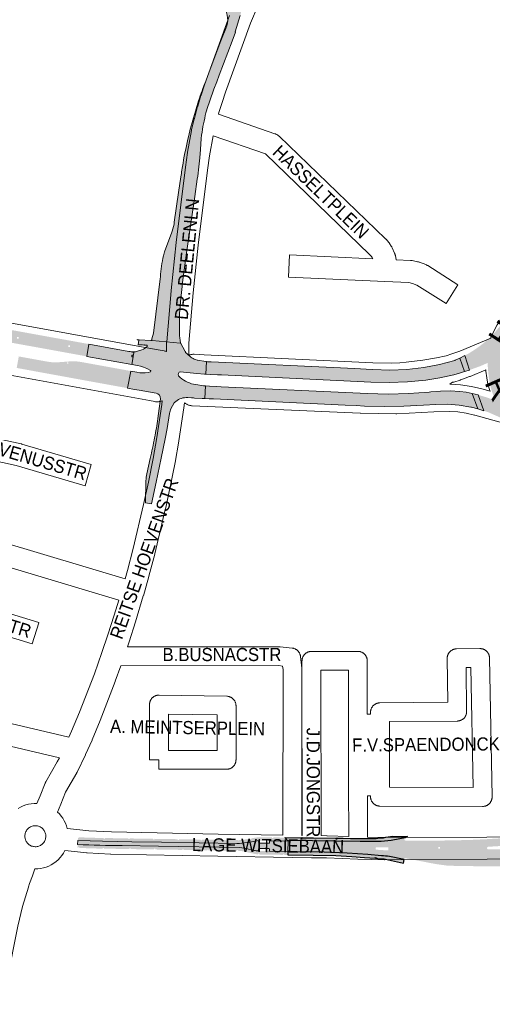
# Paper-space layout 'Layout1' of a CAD drawing. Header units: metres. Extents: x 123097 to 144122, y 392739 to 407589.
# Tile 268 of 510: x 132438 to 132714, y 398191 to 398767. Entities that reach past the tile are written whole.
import ezdxf
from ezdxf.enums import TextEntityAlignment as Align

# ---------------------------------------------------------------- set-up
doc = ezdxf.new("R2010")
doc.units = ezdxf.units.M
doc.header["$MEASUREMENT"] = 0
for name, color, linetype, lineweight in [('gs-anno-wegen algemeen tekst', 7, 'Continuous', 0), ('gs-knt-hoofdweg', 7, 'Continuous', 0), ('gs-knt-wegen algemeen', 7, 'Continuous', 0), ('ir-ARC-asfalt-hoofdwegen-te inspecteren', 5, 'Continuous', 0), ('ir-ARC-fietspaden naastliggend- te inspecteren', 1, 'Continuous', 0)]:
    doc.layers.add(name, color=color, linetype=linetype, lineweight=lineweight)
doc.styles.add('Style-Arial', font='arial.ttf')

psp = doc.layouts.get("Layout1")

# ---------------------------------------------------------------- hatches: boundary and pattern name
at = {"layer": 'ir-ARC-asfalt-hoofdwegen-te inspecteren', "linetype": 'Continuous', "lineweight": 13}
for points in [[(132519.983, 398616.986), (132519.819, 398615.758), (132515.956, 398583.87), (132515.089, 398580.539), (132514.972, 398580.091, -0.3610883), (132514.401, 398579.729), (132515.095, 398579.624), (132531.553, 398578.08), (132531.85, 398578.182), (132531.501, 398579.63), (132531.277, 398581.106), (132531.229, 398582.448, -0.0289879), (132531.534, 398599.664), (132531.75, 398602.177), (132532.457, 398609.403), (132533.125, 398615.092), (132533.329, 398616.592), (132535.325, 398630.866), (132540.163, 398663.947), (132541.578, 398674.063, 0.008978), (132542.466, 398681.247), (132542.997, 398686.487), (132543.41, 398691.457), (132543.932, 398697.883), (132544.139, 398699.859, -0.0270188), (132546.678, 398712.965), (132547.811, 398716.604), (132548.519, 398718.724), (132548.925, 398719.905), (132551.355, 398726.794), (132552.967, 398731.074), (132554.446, 398734.922), (132561.994, 398754.773), (132564.031, 398760.138), (132563.771, 398760.241), (132566.738, 398769.814), (132567.151, 398771.493, -0.1822593), (132571.174, 398777.577, -0.780421), (132572.458, 398776.707), (132573.498, 398779.543, 0.024402), (132576.027, 398788.404), (132577.573, 398796.173, -0.1179048), (132574.333, 398789.672, -0.0909918), (132570.557, 398786.45), (132567.52, 398784.746, -0.174129), (132563.726, 398784.181), (132551.375, 398786.418), (132551.362, 398786.349), (132550.145, 398779.137, -0.1999746), (132557.043, 398774.497, -0.2773628), (132558.205, 398762.269), (132556.202, 398756.98), (132555.424, 398754.916), (132548.548, 398736.883), (132546.496, 398731.499, 0.0098744), (132542.378, 398719.956), (132540.481, 398713.811), (132539.304, 398709.879), (132538.58, 398707.305), (132537.511, 398703.273), (132536.56, 398699.562, 0.0130104), (132533.233, 398683.428, 0.0066056), (132531.993, 398675.327), (132530.638, 398666.229), (132528.149, 398648.902), (132527.988, 398647.7, -0.0485857), (132526.485, 398642.352), (132522.657, 398632.149, 0.0350036), (132521.874, 398629.259, 0.0462436)], [(132501.623, 398573.216, 0.0118253), (132502.29, 398573.112), (132504.523, 398572.706), (132504.227, 398571.019), (132503.331, 398571.019), (132503.331, 398570.019), (132504.052, 398570.019), (132503.268, 398565.544), (132476.919, 398570.337), (132478.227, 398577.523)]]:
    psp.add_hatch(color=5, dxfattribs=at).paths.add_polyline_path(points)
h = psp.add_hatch(color=5, dxfattribs=at)
h.paths.add_polyline_path([(132749.08, 398504.881), (132748.255, 398506.58), (132745.727, 398511.189), (132742.752, 398515.522), (132739.359, 398519.537), (132736.403, 398522.46), (132733.225, 398525.14), (132731.05, 398526.831), (132725.079, 398531.033), (132718.718, 398534.619), (132712.033, 398537.554), (132709.26, 398538.53), (132705.95, 398547.811), (132711.5, 398546.141), (132715.763, 398544.553), (132714.974, 398546.706), (132713.305, 398552.085), (132712.183, 398557.604), (132711.618, 398563.207), (132711.453, 398566.5), (132707.16, 398564.631), (132700.85, 398562.321), (132698.154, 398570.84), (132700.49, 398572.115), (132702.88, 398573.621), (132704.953, 398574.989), (132706.969, 398576.441), (132708.924, 398577.973), (132710.815, 398579.584), (132712.637, 398581.273), (132714.384, 398583.039), (132716.062, 398584.871), (132717.677, 398586.758), (132719.528, 398589.063), (132721.312, 398591.421), (132722.993, 398593.854), (132724.533, 398596.379), (132725.517, 398598.174), (132726.438, 398600.001), (132727.206, 398601.656), (132728.34, 398604.388), (132729.337, 398607.173), (132730.572, 398610.916), (132740.1, 398614.111), (132737.58, 398604.441), (132740.628, 398605.656), (132743.947, 398606.819), (132747.353, 398607.694), (132751.717, 398608.379), (132756.13, 398608.594), (132758.92, 398608.58), (132756.75, 398612.721), (132754.58, 398617.341), (132753.9, 398618.981), (132763.109, 398622.093), (132764.27, 398620.121), (132765.185, 398618.739), (132767.11, 398616.043), (132769.16, 398613.439), (132771.328, 398610.934), (132773.651, 398608.506), (132776.258, 398606.047), (132780.223, 398602.55), (132781.584, 398601.429), (132782.987, 398600.362), (132785.477, 398598.596), (132788.013, 398596.897), (132790.609, 398595.29), (132793.274, 398593.802), (132796.001, 398592.428), (132798.781, 398591.166), (132801.609, 398590.017), (132804.517, 398588.97), (132807.78, 398579.291), (132803.46, 398580.581), (132797.695, 398582.474), (132798.991, 398579.06), (132800.525, 398574.098), (132801.424, 398568.983), (132801.672, 398563.795), (132801.612, 398562.102), (132807.36, 398565.541), (132811.34, 398567.758), (132814.41, 398558.002), (132813.19, 398557.181), (132810.42, 398555.136), (132807.72, 398553), (132805.071, 398550.8), (132803.779, 398549.661), (132802.542, 398548.463), (132800.438, 398546.23), (132798.437, 398543.904), (132795.544, 398540.327), (132792.7, 398536.71), (132790.857, 398534.259), (132789.059, 398531.775), (132787.312, 398529.255), (132786.355, 398527.786), (132782.632, 398521.73), (132779.446, 398515.375), (132770.06, 398512.101), (132772.288, 398520.407), (132769.773, 398519.966), (132766.167, 398519.438), (132762.537, 398519.113), (132756.497, 398519.02), (132753.972, 398519.096), (132756.35, 398514.111), (132758.8, 398508.221)])
h.paths.add_polyline_path([(132756.562, 398530.566), (132751.749, 398530.967), (132747.041, 398532.045), (132742.533, 398533.778), (132738.315, 398536.132), (132734.474, 398539.06), (132731.085, 398542.501), (132728.398, 398546.248), (132726.258, 398550.332), (132724.707, 398554.674), (132723.775, 398559.189), (132723.48, 398563.79), (132723.828, 398568.388), (132724.681, 398572.656), (132726.105, 398576.769), (132728.075, 398580.65), (132730.552, 398584.228), (132733.493, 398587.437), (132736.895, 398590.459), (132740.699, 398592.954), (132744.826, 398594.87), (132749.187, 398596.167), (132750.659, 398596.453), (132752.149, 398596.669), (132756.268, 398597.026), (132760.399, 398596.849), (132764.472, 398596.139), (132768.42, 398594.909), (132772.175, 398593.179), (132776.505, 398590.499), (132780.367, 398587.179), (132783.665, 398583.299), (132786.32, 398578.954), (132788.254, 398574.369), (132789.483, 398569.547), (132789.981, 398564.596), (132789.736, 398559.626), (132788.753, 398554.748), (132787.121, 398550.233), (132784.855, 398546), (132782.003, 398542.138), (132778.624, 398538.727), (132774.788, 398535.838), (132770.577, 398533.533), (132766.077, 398531.859), (132761.383, 398530.85)], flags=16)
h = psp.add_hatch(color=5, dxfattribs=at)
h.paths.add_polyline_path([(132322.558, 398598.317, 0.0495334), (132318.096, 398598.354), (132319.462, 398605.928), (132319.519, 398606.229), (132325.103, 398605.305), (132327.463, 398604.877), (132331.627, 398604.137), (132331.996, 398604.069), (132331.996, 398604.07), (132350.561, 398600.688), (132406.058, 398590.612), (132474.134, 398578.276), (132478.227, 398577.523), (132476.919, 398570.337), (132465.622, 398572.392), (132433.882, 398578.154), (132369.671, 398589.855), (132326.13, 398597.749), (132323.787, 398598.159)])
h.paths.add_polyline_path([(132466.066, 398575.881), (132466.066, 398576.881), (132467.066, 398576.881), (132467.066, 398575.881)], flags=16)
h.paths.add_polyline_path([(132436.076, 398580.614), (132436.076, 398581.614), (132437.076, 398581.614), (132437.076, 398580.614)], flags=16)
at = {"layer": 'ir-ARC-asfalt-hoofdwegen-te inspecteren', "linetype": 'Continuous', "lineweight": 13, "extrusion": (0, 0, -1)}
for points in [[(-132525.344, 398536.888, 0.0275896), (-132526.018, 398539.71), (-132528.062, 398543.112, 0.1335266), (-132528.202, 398543.344), (-132528.953, 398543.975, 0.187979), (-132536.004, 398546.201), (-132538.23, 398546.06), (-132539.444, 398546.001), (-132539.952, 398545.976), (-132544.38, 398545.758), (-132545.982, 398545.691), (-132545.982, 398545.698), (-132546.33, 398553.004), (-132546.334, 398553.066), (-132545.169, 398553.147), (-132540.721, 398553.821), (-132539.416, 398554.043, 0.144147), (-132530.686, 398558.869, 0.1911475), (-132530.469, 398559.597), (-132530.523, 398560.359, 0.4017302), (-132531.631, 398561.259), (-132541.334, 398560.301), (-132545.812, 398559.986), (-132546.661, 398559.944), (-132546.661, 398559.944), (-132547.055, 398567.272), (-132547.055, 398567.272), (-132546.515, 398567.306), (-132541.616, 398568.051), (-132541.533, 398568.064), (-132540.522, 398568.449, 0.0726371), (-132537.772, 398569.94, 0.0377674), (-132534.745, 398572.687, 0.199916), (-132534.683, 398573.099), (-132534.504, 398573.144), (-132531.85, 398578.182), (-132531.553, 398578.08), (-132515.095, 398579.624), (-132514.401, 398579.729), (-132507.667, 398580.078), (-132506.449, 398580.134), (-132506.428, 398580.017), (-132507.443, 398579.831), (-132506.926, 398577.039), (-132507.586, 398577.079), (-132509.439, 398577.01), (-132510.331, 398576.986), (-132510.396, 398576.985, 0.4405408), (-132510.765, 398576.975), (-132510.83, 398576.973), (-132511.848, 398576.946, 0.6011402), (-132512.194, 398576.143, 0.1022814), (-132510.116, 398574.624), (-132509.195, 398574.206), (-132507.217, 398573.491, 0.0494565), (-132504.775, 398573.003, 0.0436701), (-132502.29, 398573.112), (-132504.523, 398572.706), (-132503.266, 398565.532), (-132506.588, 398564.94), (-132508.323, 398564.599), (-132510.141, 398564.052), (-132512.015, 398563.299), (-132514.187, 398562.096, 0.6443037), (-132514.024, 398561.203), (-132513.03, 398560.994), (-132511.03, 398560.747), (-132509.025, 398560.712), (-132508.008, 398560.805), (-132506.194, 398561.127), (-132502.609, 398561.779), (-132500.852, 398551.755), (-132500.846, 398551.719), (-132504.844, 398550.991), (-132507.589, 398550.529), (-132517.441, 398548.902, 0.405362), (-132520.025, 398545.514), (-132519.894, 398544.186), (-132519.34, 398539.789), (-132518.515, 398533.914, 0.0119616), (-132516.627, 398522.748, 0.0085356), (-132514.067, 398510.56), (-132512.093, 398501.509, -0.0416923), (-132511.551, 398497.594), (-132511.285, 398484.58), (-132514.733, 398483.96), (-132517.495, 398496.736), (-132520.486, 398510.862), (-132522.857, 398522.058), (-132523.928, 398528.219)], [(-132577.823, 398280.867), (-132577.097, 398280.909, 0.0385605), (-132575.004, 398281.242), (-132571.627, 398281.981, -0.033561), (-132566.319, 398282.852), (-132518.84, 398283.672), (-132497.593, 398284.003, 0.0055344), (-132471.584, 398284.617), (-132471.676, 398286.929), (-132486.041, 398286.551), (-132503.324, 398286.218), (-132520.605, 398285.947), (-132564.682, 398285.293, -0.0659822), (-132570.748, 398285.859), (-132573.283, 398286.324, 0.0240127), (-132577.864, 398286.948, -0.3594591), (-132577.444, 398286.475), (-132577.437, 398285.95, -0.4109158), (-132577.923, 398285.465), (-132578.975, 398285.445), (-132582.335, 398285.418), (-132583.421, 398285.408, -0.3968558), (-132583.927, 398285.887), (-132583.926, 398286.352, -0.4017241), (-132583.435, 398286.877), (-132594.668, 398286.571), (-132594.571, 398280.493), (-132583.399, 398280.797, -0.4273986), (-132583.824, 398281.28), (-132583.814, 398281.732, -0.4306372), (-132583.357, 398282.238), (-132582.281, 398282.249), (-132578.987, 398282.325), (-132577.876, 398282.363, -0.3983796), (-132577.35, 398281.868), (-132577.355, 398281.38, -0.3944605)]]:
    psp.add_hatch(color=5, dxfattribs=at).paths.add_polyline_path(points)
at = {"layer": 'ir-ARC-asfalt-hoofdwegen-te inspecteren', "linetype": 'Continuous', "lineweight": 13}
h = psp.add_hatch(color=5, dxfattribs=at)
h.paths.add_polyline_path([(132453.279, 398567.365, 0.0654676), (132460.29, 398566.89), (132466.267, 398567.33, -0.0334993), (132469.938, 398567.443, -0.0307593), (132473.251, 398567.119), (132502.609, 398561.779), (132500.852, 398551.755), (132500.846, 398551.719), (132487.067, 398554.227), (132486.698, 398554.294), (132459.956, 398559.18), (132459.957, 398559.181), (132459.219, 398559.319), (132459.219, 398559.315), (132435.927, 398563.57), (132437.157, 398570.3)])
edge = h.paths.add_edge_path(flags=16)
edge.add_arc((132465.766, 398566.43), 0.4, 0, 360)
for points in [[(132546.659, 398559.903), (132549.12, 398559.773), (132553.461, 398559.58), (132555.84, 398559.474), (132643.07, 398555.33), (132653.829, 398555.042), (132664.584, 398555.436), (132675.293, 398556.509), (132683.478, 398557.795), (132691.591, 398559.478), (132694.99, 398560.46), (132697.97, 398561.411), (132695.183, 398569.298), (132692.496, 398568.124), (132692.19, 398567.991), (132683.236, 398565.574), (132674.131, 398563.814), (132664.25, 398562.668), (132654.309, 398562.296), (132644.37, 398562.7), (132640.396, 398562.886), (132633.671, 398563.201), (132549.65, 398567.131), (132549.097, 398567.182), (132547.523, 398567.237), (132547.059, 398567.337)], [(132555.607, 398552.503), (132553.105, 398552.631), (132548.804, 398552.873), (132546.33, 398553.004), (132545.982, 398545.698), (132548.629, 398545.507), (132551.086, 398545.446), (132628.051, 398541.809), (132634.494, 398541.539), (132639.4, 398541.29), (132650.914, 398540.978), (132662.43, 398541.118), (132673.933, 398541.71), (132681.06, 398542.21), (132687.982, 398542.361), (132694.884, 398541.829), (132701.701, 398540.619), (132702.066, 398540.526), (132705.713, 398539.601), (132702.43, 398548.667), (132698.866, 398549.349), (132695.28, 398549.82), (132689.578, 398550.111), (132683.869, 398550.012), (132678.18, 398549.523), (132677.208, 398549.427), (132665.238, 398548.557), (132653.241, 398548.264), (132641.243, 398548.55)]]:
    psp.add_hatch(color=5, dxfattribs=at).paths.add_polyline_path(points, flags=0)
h = psp.add_hatch(color=5, dxfattribs=at)
h.paths.add_polyline_path([(132663.109, 398276.707, 0.968907), (132662.846, 398275.871), (132654.053, 398277.599, 0.0332848), (132649.428, 398278.125), (132641.429, 398278.809), (132629.313, 398279.681), (132615.888, 398280.161), (132598.106, 398280.444), (132594.571, 398280.493), (132594.668, 398286.571), (132595.104, 398287.061), (132636.866, 398286.381), (132649.245, 398286.381), (132655.041, 398286.969), (132660.032, 398288.081), (132663.212, 398288.654, 0.697141), (132663.479, 398286.928), (132663.479, 398286.913), (132663.613, 398286.911, 0.0020057), (132663.62, 398286.911), (132663.642, 398286.911), (132664.229, 398286.903), (132664.229, 398286.91), (132679.016, 398286.886), (132679.016, 398286.885), (132679.766, 398286.885), (132679.766, 398286.892), (132693.89, 398287.149), (132694.265, 398287.156), (132694.265, 398287.159), (132702.248, 398287.375), (132709.993, 398287.736), (132709.993, 398287.734), (132710.743, 398287.768), (132710.742, 398287.774), (132724.539, 398288.616), (132727.105, 398289.149), (132727.186, 398288.757), (132727.92, 398288.909), (132727.841, 398289.291), (132728.009, 398289.321), (132727.78, 398284.368), (132725.485, 398284.212), (132711.758, 398283.326, 0.407875), (132711.053, 398282.515), (132711.061, 398282.444, 0.381563), (132711.849, 398281.793), (132725.444, 398281.709), (132727.73, 398281.679), (132727.394, 398271.721), (132724.668, 398271.755), (132722.801, 398271.775), (132722.801, 398271.782), (132722.051, 398271.79), (132722.051, 398271.784), (132706.906, 398271.95), (132706.906, 398271.95), (132706.156, 398271.958), (132706.156, 398271.958), (132693.813, 398272.093), (132687.563, 398272.351), (132681.105, 398273.227), (132680.295, 398273.384), (132680.295, 398273.386), (132679.559, 398273.528), (132679.558, 398273.526), (132668.668, 398275.632), (132668.669, 398275.636), (132667.933, 398275.778), (132667.932, 398275.774)])
h.paths.add_polyline_path([(132682.674, 398282.234), (132682.674, 398283.234), (132683.674, 398283.234), (132683.674, 398282.234)], flags=16)
h.paths.add_polyline_path([(132646.308, 398281.621), (132647.974, 398281.529), (132648.993, 398281.456), (132652.319, 398281.231), (132653.387, 398281.182), (132653.403, 398283.028), (132652.393, 398283.027), (132649.013, 398283.031), (132647.988, 398283.025), (132646.312, 398283.045, 0.2957489), (132645.906, 398282.65), (132645.914, 398282.022, 0.3257407)], flags=16)
at = {"layer": 'ir-ARC-fietspaden naastliggend- te inspecteren', "linetype": 'Continuous', "lineweight": 30}
h = psp.add_hatch(color=1, dxfattribs=at)
h.paths.add_polyline_path([(132577.864, 398286.948, 0.0240127), (132573.283, 398286.324), (132570.748, 398285.859, -0.0659822), (132564.682, 398285.293), (132520.605, 398285.947), (132503.324, 398286.218), (132486.041, 398286.551), (132471.676, 398286.929), (132471.738, 398288.487), (132472.122, 398288.473), (132472.137, 398288.872), (132471.754, 398288.886), (132471.754, 398288.887), (132482.992, 398288.537), (132486.838, 398288.471), (132486.831, 398288.072), (132487.581, 398288.059), (132487.588, 398288.458), (132493.436, 398288.358), (132501.291, 398288.233), (132501.285, 398287.835), (132502.035, 398287.823), (132502.041, 398288.221), (132515.733, 398288.002), (132515.726, 398287.605), (132516.476, 398287.593), (132516.483, 398287.99), (132530.196, 398287.771), (132530.191, 398287.379), (132530.941, 398287.369), (132530.946, 398287.759), (132565.69, 398287.204), (132566.706, 398287.221), (132567.718, 398287.328), (132568.712, 398287.475), (132573.062, 398288.246), (132572.509, 398288.147), (132572.579, 398287.753), (132573.317, 398287.885), (132573.247, 398288.279), (132575.072, 398288.602), (132576.073, 398288.751), (132577.053, 398288.857), (132578.053, 398288.932), (132579.649, 398288.937), (132581.822, 398288.926), (132585.729, 398288.848), (132585.388, 398288.854), (132585.381, 398288.454), (132586.131, 398288.44), (132586.138, 398288.839), (132587.603, 398288.81), (132592.721, 398288.712), (132594.668, 398286.571), (132583.435, 398286.877), (132582.335, 398286.901), (132579.067, 398286.94), (132577.929, 398286.954)])
h.paths.add_polyline_path([(132544.395, 398287.143), (132543.645, 398287.155), (132543.652, 398287.555), (132544.402, 398287.543)], flags=16)
h.paths.add_polyline_path([(132558.848, 398286.912), (132558.098, 398286.924), (132558.104, 398287.324), (132558.854, 398287.312)], flags=16)
for points in [[(132645.925, 398288.222, 0.0023637), (132646.265, 398288.256), (132647.221, 398288.35), (132649.708, 398288.596), (132650.473, 398288.671), (132651.99, 398288.915), (132656.09, 398289.574), (132664.567, 398289.34), (132663.212, 398288.654), (132660.032, 398288.081), (132655.041, 398286.969), (132649.245, 398286.381), (132636.866, 398286.381), (132595.104, 398287.061), (132594.668, 398286.571), (132592.721, 398288.712), (132602.134, 398288.575), (132602.128, 398288.175), (132602.878, 398288.165), (132602.884, 398288.565), (132602.509, 398288.57), (132605.614, 398288.537), (132608.788, 398288.538), (132609.583, 398288.576), (132622.636, 398288.312), (132622.628, 398287.912), (132623.378, 398287.896), (132623.386, 398288.296), (132623.011, 398288.304), (132626.914, 398288.31), (132631.204, 398288.258), (132645.064, 398288.152, 0.0057429), (132645.892, 398288.219), (132645.892, 398288.219)], [(132654.053, 398277.599, 0.0332848), (132649.428, 398278.125), (132641.429, 398278.809), (132629.313, 398279.681), (132615.888, 398280.161), (132598.106, 398280.444), (132594.571, 398280.493), (132594.61, 398278.555), (132609.421, 398278.476), (132622.571, 398278.176), (132632.038, 398277.725), (132639.38, 398277.11), (132645.578, 398276.607), (132645.599, 398276.997), (132646.348, 398276.956), (132646.326, 398276.557), (132645.952, 398276.577), (132647.252, 398276.507), (132649.536, 398276.343), (132650.385, 398276.294), (132650.888, 398276.205), (132651.786, 398276.006), (132662.242, 398273.686), (132662.595, 398275.92)]]:
    psp.add_hatch(color=1, dxfattribs=at).paths.add_polyline_path(points)
h = psp.add_hatch(color=1, dxfattribs=at)
h.paths.add_polyline_path([(132471.584, 398284.617, 0.0055344), (132497.593, 398284.003), (132518.84, 398283.672), (132566.319, 398282.852, -0.033561), (132571.627, 398281.981), (132575.004, 398281.242, 0.0385605), (132577.097, 398280.909), (132577.823, 398280.867), (132578.931, 398280.86), (132582.237, 398280.786), (132583.399, 398280.797), (132594.571, 398280.493), (132594.61, 398278.555), (132590.53, 398278.619), (132581.618, 398278.774), (132579.497, 398278.796), (132578.08, 398278.811), (132577.834, 398278.856), (132577.88, 398278.851), (132577.916, 398279.25), (132577.169, 398279.317), (132577.134, 398278.919), (132576.267, 398279.007), (132575.303, 398279.152), (132568.464, 398280.66), (132567.469, 398280.823), (132566.444, 398280.903), (132565.356, 398280.949), (132565.582, 398280.941), (132565.595, 398281.341), (132564.846, 398281.367), (132564.832, 398280.968), (132563.989, 398280.986), (132527.829, 398281.591), (132518.041, 398281.744), (132516.998, 398281.761), (132517.004, 398282.16), (132516.254, 398282.172), (132516.248, 398281.773), (132502.528, 398281.995), (132502.534, 398282.386), (132501.784, 398282.398), (132501.778, 398282.007), (132487.064, 398282.246), (132487.071, 398282.644), (132486.321, 398282.656), (132486.314, 398282.258), (132483.452, 398282.304), (132472.163, 398282.668), (132472.601, 398282.655), (132472.613, 398283.055), (132471.863, 398283.077), (132471.851, 398282.678), (132471.507, 398282.689)])
h.paths.add_polyline_path([(132591.688, 398278.605), (132591.688, 398279.005), (132592.438, 398279.005), (132592.438, 398278.605)], flags=16)
h.paths.add_polyline_path([(132533.671, 398281.496), (132532.921, 398281.508), (132532.928, 398281.908), (132533.677, 398281.896)], flags=16)
h.paths.add_polyline_path([(132548.131, 398281.254), (132547.381, 398281.268), (132547.388, 398281.668), (132548.138, 398281.654)], flags=16)

# ---------------------------------------------------------------- linework, layer by layer
at = {"layer": 'gs-anno-wegen algemeen tekst', "color": 7, "linetype": 'Continuous', "flags": 128}
for points in [[(132500.68, 398400.327), (132589.493, 398400.394), (132589.684, 398400.391), (132589.875, 398400.381), (132590.065, 398400.365), (132597.059, 398399.64), (132597.324, 398399.606), (132597.587, 398399.559), (132597.847, 398399.499), (132598.105, 398399.427), (132598.358, 398399.343), (132598.607, 398399.247), (132598.851, 398399.138), (132599.09, 398399.018), (132599.322, 398398.886), (132599.548, 398398.743), (132599.766, 398398.59), (132599.977, 398398.426), (132600.18, 398398.252), (132600.374, 398398.068), (132600.559, 398397.876), (132600.734, 398397.674), (132600.899, 398397.465), (132601.054, 398397.247), (132601.199, 398397.022), (132601.332, 398396.791), (132601.454, 398396.553), (132601.564, 398396.31), (132601.662, 398396.062), (132601.748, 398395.809), (132601.822, 398395.552), (132601.883, 398395.292), (132601.932, 398395.03), (132601.968, 398394.765)], [(132603.008, 398290.023), (132602.844, 398392.143), (132602.85, 398392.405), (132602.868, 398392.667), (132602.899, 398392.927), (132602.942, 398393.186), (132602.997, 398393.442), (132603.065, 398393.696), (132603.144, 398393.946), (132603.235, 398394.192), (132603.338, 398394.433), (132603.453, 398394.669), (132603.578, 398394.899), (132603.714, 398395.123), (132603.861, 398395.341), (132604.017, 398395.551), (132604.184, 398395.754), (132604.36, 398395.948), (132604.545, 398396.134), (132604.739, 398396.31), (132604.941, 398396.478), (132605.151, 398396.635), (132605.368, 398396.783), (132605.591, 398396.919), (132605.821, 398397.045), (132606.057, 398397.16), (132606.298, 398397.264), (132606.544, 398397.356), (132606.793, 398397.436), (132607.046, 398397.505), (132607.303, 398397.561), (132607.561, 398397.605), (132607.822, 398397.636), (132608.083, 398397.655), (132608.345, 398397.662), (132635.493, 398397.705), (132635.764, 398397.699), (132636.033, 398397.679), (132636.302, 398397.647), (132636.568, 398397.601), (132636.832, 398397.542), (132637.093, 398397.47), (132637.35, 398397.386), (132637.603, 398397.289), (132637.85, 398397.18), (132638.092, 398397.059), (132638.327, 398396.926), (132638.556, 398396.781), (132638.777, 398396.626), (132638.991, 398396.46), (132639.196, 398396.284), (132639.392, 398396.097), (132639.579, 398395.902), (132639.756, 398395.697), (132639.922, 398395.484), (132640.079, 398395.263), (132640.224, 398395.035), (132640.357, 398394.8), (132640.479, 398394.559), (132640.589, 398394.312), (132640.687, 398394.06), (132640.772, 398393.803), (132640.845, 398393.542), (132640.904, 398393.279), (132640.951, 398393.012), (132640.985, 398392.744), (132641.005, 398392.474), (132641.011, 398392.208), (132641.012, 398392.203), (132641.012, 398392.2)], [(132642.941, 398361.032), (132642.941, 398362.049), (132642.948, 398362.318), (132642.967, 398362.586), (132643, 398362.853), (132643.046, 398363.118), (132643.104, 398363.38), (132643.176, 398363.64), (132643.26, 398363.895), (132643.356, 398364.146), (132643.465, 398364.392), (132643.585, 398364.633), (132643.717, 398364.867), (132643.86, 398365.095), (132644.014, 398365.315), (132644.179, 398365.528), (132644.354, 398365.732), (132644.539, 398365.928), (132644.732, 398366.114), (132644.935, 398366.291), (132645.147, 398366.457), (132645.366, 398366.613), (132645.592, 398366.758), (132645.825, 398366.892), (132646.065, 398367.014), (132646.31, 398367.125), (132646.56, 398367.223), (132646.815, 398367.31), (132647.074, 398367.383), (132647.336, 398367.444), (132647.6, 398367.492), (132647.867, 398367.527), (132648.135, 398367.549), (132648.404, 398367.558), (132688.087, 398367.898), (132687.801, 398393.597), (132687.805, 398393.867), (132687.822, 398394.137), (132687.852, 398394.406), (132687.895, 398394.673), (132687.952, 398394.937), (132688.021, 398395.198), (132688.103, 398395.456), (132688.197, 398395.71), (132688.304, 398395.958), (132688.423, 398396.201), (132688.553, 398396.438), (132688.696, 398396.668), (132688.849, 398396.89), (132689.013, 398397.106), (132689.187, 398397.312), (132689.371, 398397.51), (132689.565, 398397.699), (132689.768, 398397.878), (132689.979, 398398.046), (132690.198, 398398.205), (132690.425, 398398.352), (132690.659, 398398.488), (132690.899, 398398.612), (132691.145, 398398.724), (132691.396, 398398.825), (132691.652, 398398.912), (132691.912, 398398.987), (132692.175, 398399.05), (132692.441, 398399.099), (132692.709, 398399.135), (132692.978, 398399.158), (132693.248, 398399.168), (132706.962, 398399.324), (132707.231, 398399.32), (132707.5, 398399.303), (132707.768, 398399.274), (132708.033, 398399.231), (132708.297, 398399.175), (132708.557, 398399.107), (132708.814, 398399.026), (132709.066, 398398.932), (132709.313, 398398.826), (132709.555, 398398.709), (132709.792, 398398.579), (132710.021, 398398.438), (132710.243, 398398.287), (132710.458, 398398.124), (132710.664, 398397.951), (132710.862, 398397.769), (132711.05, 398397.577), (132711.229, 398397.376), (132711.398, 398397.166), (132711.557, 398396.948), (132711.704, 398396.723), (132711.841, 398396.491), (132711.966, 398396.253), (132712.079, 398396.009), (132712.18, 398395.759), (132712.269, 398395.505), (132712.345, 398395.247), (132712.409, 398394.986), (132712.46, 398394.721), (132712.498, 398394.455), (132712.522, 398394.187), (132712.534, 398393.918)], [(132601.968, 398394.765), (132602.727, 398387.903), (132602.745, 398387.701), (132602.756, 398387.498), (132602.76, 398387.295), (132602.724, 398290.027)], [(132641.012, 398392.2), (132641.062, 398361.029), (132642.941, 398361.032)], [(132712.534, 398393.918), (132714.07, 398312.584), (132714.069, 398312.318), (132714.054, 398312.053), (132714.027, 398311.788), (132713.988, 398311.525), (132713.935, 398311.264), (132713.87, 398311.007), (132713.793, 398310.752), (132713.704, 398310.502), (132713.602, 398310.256), (132713.489, 398310.015), (132713.364, 398309.78), (132713.229, 398309.552), (132713.082, 398309.33), (132712.925, 398309.116), (132712.757, 398308.909), (132712.58, 398308.711), (132712.394, 398308.521), (132712.198, 398308.341), (132711.994, 398308.17), (132711.782, 398308.01), (132711.563, 398307.86), (132711.337, 398307.72), (132711.104, 398307.592), (132710.865, 398307.475), (132710.621, 398307.37), (132710.372, 398307.276), (132710.119, 398307.195), (132709.862, 398307.126), (132709.602, 398307.069), (132709.34, 398307.025), (132709.076, 398306.994), (132708.811, 398306.976), (132708.545, 398306.97), (132648.431, 398307.148), (132648.161, 398307.155), (132647.892, 398307.176), (132647.624, 398307.21), (132647.358, 398307.257), (132647.095, 398307.317), (132646.835, 398307.389), (132646.579, 398307.474), (132646.327, 398307.572), (132646.08, 398307.682), (132645.839, 398307.804), (132645.605, 398307.938), (132645.377, 398308.082), (132645.157, 398308.238), (132644.944, 398308.405), (132644.74, 398308.582), (132644.545, 398308.768), (132644.359, 398308.964), (132644.183, 398309.168), (132644.017, 398309.381), (132643.862, 398309.602), (132643.718, 398309.831), (132643.585, 398310.066), (132643.464, 398310.307), (132643.355, 398310.554), (132643.258, 398310.806), (132643.173, 398311.062), (132643.101, 398311.322), (132643.042, 398311.586), (132642.996, 398311.852), (132642.963, 398312.12), (132642.944, 398312.389), (132642.937, 398312.659), (132642.938, 398313.114)], [(132591.704, 398290.202), (132591.74, 398386.994), (132591.503, 398389.137), (132589.214, 398389.374), (132496.875, 398389.304)], [(132630.157, 398289.381), (132630.11, 398318.603), (132630.051, 398355.501), (132630.001, 398386.676), (132613.873, 398386.651), (132614.029, 398289.847)], [(132653.958, 398318.152), (132702.946, 398318.007), (132701.619, 398388.242), (132698.882, 398388.211), (132699.168, 398362.497), (132699.164, 398362.235), (132699.148, 398361.972), (132699.12, 398361.711), (132699.079, 398361.452), (132699.026, 398361.195), (132698.961, 398360.94), (132698.884, 398360.689), (132698.795, 398360.442), (132698.694, 398360.199), (132698.581, 398359.962), (132698.458, 398359.73), (132698.323, 398359.504), (132698.178, 398359.285), (132698.023, 398359.074), (132697.858, 398358.869), (132697.683, 398358.673), (132697.499, 398358.486), (132697.307, 398358.307), (132697.106, 398358.138), (132696.897, 398357.979), (132696.681, 398357.829), (132696.458, 398357.69), (132696.228, 398357.562), (132695.993, 398357.445), (132695.753, 398357.34), (132695.508, 398357.246), (132695.258, 398357.163), (132695.005, 398357.093), (132694.749, 398357.035), (132694.49, 398356.989), (132694.23, 398356.956), (132693.968, 398356.935), (132693.705, 398356.926), (132653.96, 398356.585), (132653.96, 398355.53), (132653.958, 398318.632), (132653.958, 398318.152)], [(132524.67, 398360.99), (132524.67, 398339.723), (132553.219, 398339.723), (132553.219, 398360.503), (132524.67, 398360.99)], [(132642.938, 398313.114), (132641.139, 398313.111), (132641.178, 398289.027)]]:
    psp.add_lwpolyline(points, dxfattribs=at)
psp.add_lwpolyline([(132564.239, 398365.916), (132564.239, 398334.213), (132564.232, 398333.943), (132564.212, 398333.673), (132564.179, 398333.405), (132564.133, 398333.138), (132564.074, 398332.874), (132564.002, 398332.613), (132563.917, 398332.357), (132563.82, 398332.104), (132563.71, 398331.857), (132563.588, 398331.616), (132563.455, 398331.38), (132563.31, 398331.152), (132563.155, 398330.931), (132562.988, 398330.717), (132562.812, 398330.513), (132562.625, 398330.317), (132562.429, 398330.13), (132562.225, 398329.954), (132562.011, 398329.787), (132561.79, 398329.632), (132561.562, 398329.487), (132561.326, 398329.354), (132561.085, 398329.232), (132560.838, 398329.122), (132560.585, 398329.025), (132560.329, 398328.94), (132560.068, 398328.868), (132559.804, 398328.809), (132559.537, 398328.763), (132559.269, 398328.73), (132558.999, 398328.71), (132558.729, 398328.703), (132519.159, 398328.703, -0.351483), (132519.15, 398328.712), (132519.15, 398334.203), (132513.659, 398334.203, -0.351483), (132513.65, 398334.212), (132513.65, 398366.595), (132513.656, 398366.86), (132513.675, 398367.124), (132513.707, 398367.388), (132513.752, 398367.649), (132513.809, 398367.908), (132513.878, 398368.164), (132513.96, 398368.416), (132514.053, 398368.664), (132514.159, 398368.907), (132514.276, 398369.145), (132514.404, 398369.377), (132514.543, 398369.603), (132514.693, 398369.821), (132514.854, 398370.032), (132515.024, 398370.235), (132515.204, 398370.43), (132515.393, 398370.616), (132515.591, 398370.793), (132515.797, 398370.959), (132516.01, 398371.116), (132516.232, 398371.262), (132516.459, 398371.398), (132516.694, 398371.522), (132516.933, 398371.635), (132517.178, 398371.736), (132517.428, 398371.826), (132517.682, 398371.903), (132517.939, 398371.968), (132518.198, 398372.02), (132518.461, 398372.06), (132518.724, 398372.088), (132518.989, 398372.102), (132519.254, 398372.104), (132558.823, 398371.429), (132559.09, 398371.418), (132559.357, 398371.394), (132559.622, 398371.357), (132559.884, 398371.307), (132560.145, 398371.245), (132560.401, 398371.17), (132560.654, 398371.083), (132560.903, 398370.983), (132561.146, 398370.872), (132561.383, 398370.749), (132561.614, 398370.614), (132561.839, 398370.468), (132562.056, 398370.312), (132562.265, 398370.146), (132562.466, 398369.969), (132562.658, 398369.783), (132562.841, 398369.588), (132563.014, 398369.384), (132563.177, 398369.172), (132563.33, 398368.952), (132563.472, 398368.725), (132563.602, 398368.491), (132563.721, 398368.252), (132563.829, 398368.007), (132563.924, 398367.757), (132564.007, 398367.503), (132564.077, 398367.245), (132564.135, 398366.983), (132564.181, 398366.72), (132564.213, 398366.454), (132564.232, 398366.187), (132564.238, 398365.924), (132564.239, 398365.92), (132564.239, 398365.916)], format="xyb", dxfattribs=at)
at = {"layer": 'gs-knt-hoofdweg', "color": 7, "linetype": 'Continuous', "flags": 128}
for points in [[(132313.958, 398611.356), (132517.477, 398574.356), (132522.211, 398573.496), (132522.575, 398573.421), (132522.936, 398573.329), (132523.292, 398573.22), (132523.572, 398573.121)], [(132713.306, 398581.05), (132713.36, 398581.215), (132715.035, 398585.067), (132717.055, 398588.75), (132719.404, 398592.232), (132722.063, 398595.484), (132723.198, 398596.638)], [(132536.563, 398571.071), (132536.733, 398571.133), (132537.091, 398571.246), (132537.454, 398571.341), (132537.821, 398571.419), (132538.192, 398571.48), (132538.564, 398571.524), (132538.939, 398571.55), (132539.314, 398571.559), (132539.689, 398571.55), (132545.637, 398571.268), (132644.374, 398566.593), (132655.35, 398566.428), (132660.02, 398566.584), (132663.729, 398566.894), (132673.539, 398568.088), (132681.595, 398569.493), (132687.2, 398570.733), (132690.514, 398571.747), (132695.178, 398573.454), (132713.306, 398581.05)], [(132521.127, 398544.344), (132520.839, 398544.233), (132520.475, 398544.111), (132520.106, 398544.007), (132519.732, 398543.921), (132519.355, 398543.853), (132518.975, 398543.803), (132518.592, 398543.771), (132518.209, 398543.758), (132517.826, 398543.762), (132517.443, 398543.786), (132517.061, 398543.827), (132516.683, 398543.887), (132513.588, 398544.452), (132418.946, 398561.716)], [(132710.446, 398562.482), (132701.199, 398558.607), (132700.856, 398558.473), (132695.816, 398556.629), (132695.613, 398556.557), (132695.408, 398556.492), (132691.585, 398555.322), (132691.28, 398555.235), (132690.973, 398555.161), (132689.311, 398554.15), (132695.63, 398553.733), (132701.926, 398552.791), (132708.122, 398551.332), (132712.843, 398550.045)], [(132712.843, 398550.045), (132712.754, 398550.274), (132711.666, 398554.028), (132710.901, 398557.86), (132710.465, 398561.744), (132710.446, 398562.482)], [(132727.121, 398529.546), (132703.883, 398535.883), (132703.857, 398535.891), (132703.832, 398535.897), (132698.985, 398537.042), (132694.061, 398537.789), (132689.093, 398538.132), (132679.96, 398537.864), (132658.401, 398536.667), (132658.088, 398536.656), (132657.775, 398536.657), (132637.144, 398537.125), (132636.974, 398537.131), (132538.648, 398541.457), (132538.272, 398541.482), (132537.899, 398541.525), (132537.527, 398541.586), (132537.159, 398541.663), (132536.795, 398541.758), (132536.436, 398541.871), (132536.082, 398541.999), (132535.735, 398542.145), (132535.395, 398542.306), (132535.063, 398542.483), (132534.74, 398542.676), (132534.426, 398542.884), (132534.122, 398543.106), (132534.101, 398543.122)]]:
    psp.add_lwpolyline(points, dxfattribs=at)
at = {"layer": 'gs-knt-wegen algemeen', "color": 7, "linetype": 'Continuous', "flags": 128}
for points in [[(132606.578, 398900.663), (132590.697, 398810.616), (132590.659, 398810.42), (132590.616, 398810.225), (132588.228, 398800.292), (132588.168, 398800.063), (132588.1, 398799.837), (132583.752, 398786.198), (132583.658, 398785.924), (132583.552, 398785.654), (132583.433, 398785.389), (132583.303, 398785.13), (132583.162, 398784.877), (132583.01, 398784.63), (132577.297, 398775.834), (132572.684, 398765.315), (132558.172, 398724.985), (132556.128, 398719.015), (132554.285, 398713.024), (132554.022, 398712.058)], [(132523.572, 398573.121), (132523.592, 398574.5), (132523.649, 398578.404), (132523.656, 398578.636), (132523.672, 398578.867), (132526.242, 398608.716), (132526.253, 398608.828), (132529.161, 398636.905), (132529.175, 398637.034), (132534.619, 398680.976), (132534.628, 398681.042), (132535.775, 398689.587), (132535.8, 398689.754), (132535.829, 398689.921), (132538.212, 398702.629), (132538.276, 398702.931), (132539.81, 398709.399), (132539.862, 398709.604), (132541.749, 398716.544), (132541.809, 398716.75), (132543.714, 398722.942), (132543.777, 398723.135), (132545.87, 398729.249), (132545.903, 398729.345), (132560.508, 398769.931)], [(132554.022, 398712.058), (132587.02, 398700.638), (132587.314, 398700.528), (132587.602, 398700.405), (132587.884, 398700.267), (132588.159, 398700.116), (132588.426, 398699.953), (132588.685, 398699.776), (132588.936, 398699.587), (132589.176, 398699.387), (132589.407, 398699.175), (132651.655, 398639.211), (132651.836, 398639.03), (132652.01, 398638.841), (132653.578, 398637.072), (132653.769, 398636.847), (132653.949, 398636.612), (132654.119, 398636.37), (132655.081, 398634.93), (132655.233, 398634.692), (132655.374, 398634.447), (132655.505, 398634.197), (132655.624, 398633.941), (132657.019, 398630.778), (132657.134, 398630.5), (132657.236, 398630.217), (132657.325, 398629.93), (132657.401, 398629.639), (132657.463, 398629.345)], [(132550.849, 398699.379), (132548.657, 398687.687), (132547.537, 398679.343), (132542.105, 398635.498), (132539.209, 398607.542), (132536.664, 398577.982), (132536.61, 398574.31), (132536.563, 398571.071)], [(132499.301, 398440.139), (132500.689, 398445.081), (132504.046, 398457.872), (132510.208, 398483.71), (132512.987, 398496.646), (132515.767, 398510.64), (132518.01, 398522.901), (132520.786, 398542.131), (132520.792, 398542.168), (132521.127, 398544.344)], [(132534.101, 398543.122), (132533.67, 398540.251), (132530.879, 398520.92), (132530.84, 398520.679), (132528.566, 398508.248), (132528.547, 398508.151), (132525.747, 398494.059), (132525.727, 398493.961), (132522.922, 398480.904), (132522.889, 398480.761), (132516.693, 398454.781), (132516.658, 398454.639), (132513.269, 398441.722), (132513.239, 398441.613), (132510.043, 398430.238), (132510.01, 398430.122), (132505.477, 398415.068), (132505.44, 398414.951), (132501.711, 398403.362), (132501.677, 398403.26), (132500.68, 398400.327)], [(132475.918, 398494.663), (132475.914, 398494.663), (132435.582, 398506.492), (132411.471, 398511.774)], [(132402.108, 398469.307), (132499.301, 398440.139)], [(132495.664, 398427.637), (132398.78, 398456.712)], [(132466.525, 398347.537), (132468.061, 398350.989), (132472.666, 398362.083), (132481.384, 398384.639), (132485.78, 398396.952), (132489.333, 398407.401), (132493.027, 398418.881), (132495.664, 398427.637)], [(132445.022, 398402.056), (132445.019, 398402.056), (132387.452, 398419.704)], [(132496.875, 398389.304), (132493.618, 398380.182), (132493.559, 398380.024), (132484.781, 398357.314), (132484.722, 398357.165), (132480.055, 398345.921), (132479.989, 398345.77), (132476.23, 398337.325), (132476.147, 398337.144), (132471.299, 398327.091), (132471.193, 398326.881), (132471.079, 398326.675), (132464.522, 398315.268), (132461.705, 398308.327), (132461.697, 398308.309), (132459.787, 398303.642)], [(132460.891, 398335.484), (132385.65, 398353.094), (132362.311, 398357.335), (132273.44, 398373.475)], [(132371.847, 398368.835), (132388.139, 398365.875), (132388.299, 398365.844), (132388.459, 398365.809), (132466.525, 398347.537)], [(132447.772, 398308.657), (132449.644, 398313.232), (132452.625, 398320.576), (132452.742, 398320.847), (132452.872, 398321.113), (132453.013, 398321.372), (132459.674, 398332.959), (132460.891, 398335.484)], [(132436.695, 398305.777), (132438.144, 398306.597), (132439.659, 398307.287), (132441.229, 398307.843), (132442.841, 398308.261), (132444.482, 398308.537), (132446.142, 398308.67), (132447.772, 398308.657)], [(132459.787, 398303.642), (132460.876, 398302.566), (132461.93, 398301.332), (132462.876, 398300.012), (132463.706, 398298.618), (132464.416, 398297.157), (132464.999, 398295.642), (132465.449, 398294.09), (132471.079, 398293.488), (132478.041, 398292.746), (132491.334, 398292.037), (132553.746, 398290.806), (132591.704, 398290.202)], [(132446.234, 398283.414), (132446.763, 398283.383), (132447.296, 398283.398), (132447.826, 398283.46), (132448.348, 398283.568), (132448.859, 398283.72), (132449.355, 398283.916), (132449.832, 398284.155), (132450.286, 398284.435), (132450.714, 398284.752), (132451.113, 398285.106), (132451.48, 398285.494), (132451.811, 398285.911), (132452.105, 398286.356), (132452.359, 398286.825), (132452.572, 398287.315), (132452.741, 398287.82), (132452.865, 398288.339), (132452.943, 398288.867), (132452.944, 398288.874), (132452.945, 398288.881), (132452.978, 398289.402), (132452.967, 398289.924), (132452.912, 398290.444), (132452.812, 398290.956), (132452.669, 398291.458), (132452.484, 398291.946), (132452.257, 398292.417), (132451.992, 398292.867), (132451.689, 398293.292), (132451.351, 398293.69), (132450.98, 398294.057), (132450.579, 398294.392), (132450.152, 398294.691), (132449.7, 398294.953), (132449.227, 398295.176), (132449.215, 398295.181), (132448.705, 398295.369), (132448.181, 398295.512), (132447.645, 398295.608), (132447.104, 398295.656), (132446.56, 398295.656), (132446.019, 398295.608), (132445.483, 398295.512), (132444.959, 398295.368), (132444.449, 398295.179), (132443.958, 398294.945), (132443.49, 398294.669), (132443.048, 398294.352), (132442.636, 398293.998), (132442.257, 398293.608), (132441.914, 398293.186), (132441.609, 398292.736), (132441.346, 398292.26), (132441.126, 398291.763), (132440.951, 398291.248), (132440.822, 398290.719), (132440.741, 398290.182), (132440.708, 398289.639), (132440.723, 398289.095), (132440.798, 398288.235), (132441.065, 398287.456), (132441.265, 398286.965), (132441.507, 398286.492), (132441.788, 398286.043), (132442.108, 398285.619), (132442.463, 398285.225), (132442.85, 398284.863), (132443.268, 398284.536), (132443.712, 398284.246), (132444.667, 398283.785), (132445.184, 398283.615), (132445.703, 398283.492), (132446.227, 398283.414), (132446.23, 398283.414), (132446.234, 398283.414)], [(132602.724, 398290.027), (132603.008, 398290.023)], [(132614.029, 398289.847), (132617.417, 398289.793), (132617.524, 398289.791), (132630.157, 398289.381)], [(132641.178, 398289.027), (132651.39, 398288.701), (132710.977, 398289.025), (132729.368, 398289.354), (132735.293, 398289.46)], [(132729.601, 398276.336), (132711.17, 398276.006), (132711.088, 398276.005), (132651.339, 398275.68), (132651.096, 398275.683), (132635.47, 398276.182), (132635.467, 398276.182), (132617.156, 398276.776), (132608.425, 398276.915), (132597.109, 398277.095), (132553.527, 398277.788), (132490.968, 398279.021), (132490.749, 398279.029), (132477.175, 398279.753), (132477.003, 398279.765), (132476.832, 398279.781), (132469.697, 398280.541), (132464.074, 398281.143), (132463.284, 398279.681), (132462.366, 398278.288), (132461.33, 398276.98), (132460.184, 398275.767), (132458.938, 398274.658), (132457.599, 398273.662), (132456.178, 398272.787), (132454.687, 398272.038), (132453.136, 398271.422), (132451.538, 398270.944), (132449.903, 398270.607), (132448.246, 398270.413), (132446.601, 398270.365)], [(132446.601, 398270.365), (132445.118, 398266.335), (132443.473, 398261.82), (132442.906, 398259.805), (132442.849, 398259.613), (132439.338, 398248.457), (132436.564, 398236.962), (132433.779, 398223.174), (132430.495, 398205.578), (132428.168, 398189.302), (132428.168, 398189.299), (132428.168, 398189.296)]]:
    psp.add_lwpolyline(points, dxfattribs=at)
for points in [[(132657.463, 398629.345), (132657.924, 398626.868), (132666.419, 398626.482), (132666.737, 398626.46), (132667.053, 398626.422), (132667.368, 398626.369), (132670.52, 398625.755), (132670.8, 398625.694), (132671.078, 398625.62), (132671.352, 398625.535), (132671.622, 398625.437), (132675.304, 398624.014), (132675.597, 398623.893), (132675.885, 398623.757), (132676.165, 398623.607), (132676.437, 398623.444), (132694.111, 398612.262, -0.3851692), (132694.114, 398612.249), (132687.163, 398601.262, -0.3851695), (132687.15, 398601.259), (132670.015, 398612.1), (132667.465, 398613.085), (132665.349, 398613.497), (132651.301, 398614.136), (132594.971, 398616.767, -0.3849906), (132594.962, 398616.777), (132595.568, 398629.764, -0.3849887), (132595.579, 398629.773), (132644.235, 398627.5), (132643.94, 398628.169), (132643.54, 398628.768), (132642.437, 398630.013), (132581.407, 398688.803), (132550.849, 398699.379)], [(132414.242, 398524.495), (132438.59, 398519.162), (132438.811, 398519.11), (132439.029, 398519.05), (132479.578, 398507.157, -0.3845616), (132479.584, 398507.145), (132475.925, 398494.67), (132475.918, 398494.663)], [(132391.265, 398432.153), (132448.833, 398414.504, -0.3846183), (132448.84, 398414.492), (132445.029, 398402.062), (132445.022, 398402.056)]]:
    psp.add_lwpolyline(points, format="xyb", dxfattribs=at)
at = {"layer": 'ir-ARC-asfalt-hoofdwegen-te inspecteren', "color": 5, "linetype": 'Continuous', "lineweight": 13}
psp.add_lwpolyline([(132557.043, 398774.497, -0.2773628), (132558.205, 398762.269), (132556.202, 398756.98), (132555.424, 398754.916), (132548.548, 398736.883), (132546.496, 398731.499, 0.0098744), (132542.378, 398719.956), (132540.481, 398713.811), (132539.304, 398709.879), (132538.58, 398707.305), (132537.511, 398703.273), (132536.56, 398699.562, 0.0130104), (132533.233, 398683.428, 0.0066056), (132531.993, 398675.327), (132530.638, 398666.229), (132528.149, 398648.902), (132527.988, 398647.7, -0.0485857), (132526.485, 398642.352), (132522.657, 398632.149, 0.0350036), (132521.874, 398629.259, 0.0462436), (132519.983, 398616.986), (132519.819, 398615.758), (132515.956, 398583.87), (132515.089, 398580.539), (132514.972, 398580.091, -0.3610883), (132514.401, 398579.729), (132515.095, 398579.624), (132531.553, 398578.08), (132531.85, 398578.182), (132531.501, 398579.63), (132531.277, 398581.106), (132531.229, 398582.448, -0.0289879), (132531.534, 398599.664), (132531.75, 398602.177), (132532.457, 398609.403), (132533.125, 398615.092), (132533.329, 398616.592), (132535.325, 398630.866), (132540.163, 398663.947), (132541.578, 398674.063, 0.008978), (132542.466, 398681.247), (132542.997, 398686.487), (132543.41, 398691.457), (132543.932, 398697.883), (132544.139, 398699.859, -0.0270188), (132546.678, 398712.965), (132547.811, 398716.604), (132548.519, 398718.724), (132548.925, 398719.905), (132551.355, 398726.794), (132552.967, 398731.074), (132554.446, 398734.922), (132561.994, 398754.773), (132564.031, 398760.138), (132563.771, 398760.241), (132566.738, 398769.814)], format="xyb", dxfattribs=at)
for points in [[(132501.623, 398573.216, 0.0118253), (132502.29, 398573.112), (132504.523, 398572.706), (132504.227, 398571.019), (132503.331, 398571.019), (132503.331, 398570.019), (132504.052, 398570.019), (132503.268, 398565.544), (132476.919, 398570.337), (132478.227, 398577.523)], [(132525.344, 398536.888, -0.0275896), (132526.018, 398539.71), (132528.062, 398543.112, -0.1335266), (132528.202, 398543.344), (132528.953, 398543.975, -0.187979), (132536.004, 398546.201), (132538.23, 398546.06), (132539.444, 398546.001), (132539.952, 398545.976), (132544.38, 398545.758), (132545.982, 398545.691), (132545.982, 398545.698), (132546.33, 398553.004), (132546.334, 398553.066), (132545.169, 398553.147), (132540.721, 398553.821), (132539.416, 398554.043, -0.144147), (132530.686, 398558.869, -0.1911475), (132530.469, 398559.597), (132530.523, 398560.359, -0.4017302), (132531.631, 398561.259), (132541.334, 398560.301), (132545.812, 398559.986), (132546.661, 398559.944), (132546.661, 398559.944), (132547.055, 398567.272), (132547.055, 398567.272), (132546.515, 398567.306), (132541.616, 398568.051), (132541.533, 398568.064), (132540.522, 398568.449, -0.0726371), (132537.772, 398569.94, -0.0377674), (132534.745, 398572.687, -0.199916), (132534.683, 398573.099), (132534.504, 398573.144), (132531.85, 398578.182), (132531.553, 398578.08), (132515.095, 398579.624), (132514.401, 398579.729), (132507.667, 398580.078), (132506.449, 398580.134), (132506.428, 398580.017), (132507.443, 398579.831), (132506.926, 398577.039), (132507.586, 398577.079), (132509.439, 398577.01), (132510.331, 398576.986), (132510.396, 398576.985, -0.4405408), (132510.765, 398576.975), (132510.83, 398576.973), (132511.848, 398576.946, -0.6011402), (132512.194, 398576.143, -0.1022814), (132510.116, 398574.624), (132509.195, 398574.206), (132507.217, 398573.491, -0.0494565), (132504.775, 398573.003, -0.0436701), (132502.29, 398573.112), (132504.523, 398572.706), (132503.266, 398565.532), (132506.588, 398564.94), (132508.323, 398564.599), (132510.141, 398564.052), (132512.015, 398563.299), (132514.187, 398562.096, -0.6443037), (132514.024, 398561.203), (132513.03, 398560.994), (132511.03, 398560.747), (132509.025, 398560.712), (132508.008, 398560.805), (132506.194, 398561.127), (132502.609, 398561.779), (132500.852, 398551.755), (132500.846, 398551.719), (132504.844, 398550.991), (132507.589, 398550.529), (132517.441, 398548.902, -0.405362), (132520.025, 398545.514), (132519.894, 398544.186), (132519.34, 398539.789), (132518.515, 398533.914, -0.0119616), (132516.627, 398522.748, -0.0085356), (132514.067, 398510.56), (132512.093, 398501.509, 0.0416923), (132511.551, 398497.594), (132511.285, 398484.58), (132514.733, 398483.96), (132517.495, 398496.736), (132520.486, 398510.862), (132522.857, 398522.058), (132523.928, 398528.219)], [(132577.823, 398280.867), (132577.097, 398280.909, -0.0385605), (132575.004, 398281.242), (132571.627, 398281.981, 0.033561), (132566.319, 398282.852), (132518.84, 398283.672), (132497.593, 398284.003, -0.0055344), (132471.584, 398284.617), (132471.676, 398286.929), (132486.041, 398286.551), (132503.324, 398286.218), (132520.605, 398285.947), (132564.682, 398285.293, 0.0659822), (132570.748, 398285.859), (132573.283, 398286.324, -0.0240127), (132577.864, 398286.948, 0.3594591), (132577.444, 398286.475), (132577.437, 398285.95, 0.4109158), (132577.923, 398285.465), (132578.975, 398285.445), (132582.335, 398285.418), (132583.421, 398285.408, 0.3968558), (132583.927, 398285.887), (132583.926, 398286.352, 0.4017241), (132583.435, 398286.877), (132594.668, 398286.571), (132594.571, 398280.493), (132583.399, 398280.797, 0.4273986), (132583.824, 398281.28), (132583.814, 398281.732, 0.4306372), (132583.357, 398282.238), (132582.281, 398282.249), (132578.987, 398282.325), (132577.876, 398282.363, 0.3983796), (132577.35, 398281.868), (132577.355, 398281.38, 0.3944605)]]:
    psp.add_lwpolyline(points, format="xyb", close=True, dxfattribs=at)
at = {"layer": 'ir-ARC-asfalt-hoofdwegen-te inspecteren', "color": 5, "linetype": 'Continuous', "lineweight": 13, "flags": 128}
for points in [[(132695.183, 398569.298), (132697.97, 398561.411), (132700.85, 398562.321), (132698.154, 398570.84)], [(132702.43, 398548.667), (132705.713, 398539.601), (132709.26, 398538.53), (132705.95, 398547.811)]]:
    psp.add_lwpolyline(points, close=True, dxfattribs=at)
at = {"layer": 'ir-ARC-asfalt-hoofdwegen-te inspecteren', "color": 5, "linetype": 'Continuous', "lineweight": 13}
for points in [[(132546.659, 398559.903), (132549.12, 398559.773), (132553.461, 398559.58), (132555.84, 398559.474), (132643.07, 398555.33), (132653.829, 398555.042), (132664.584, 398555.436), (132675.293, 398556.509), (132683.478, 398557.795), (132691.591, 398559.478), (132694.99, 398560.46), (132697.97, 398561.411), (132695.183, 398569.298), (132692.496, 398568.124), (132692.19, 398567.991), (132683.236, 398565.574), (132674.131, 398563.814), (132664.25, 398562.668), (132654.309, 398562.296), (132644.37, 398562.7), (132640.396, 398562.886), (132633.671, 398563.201), (132549.65, 398567.131), (132549.097, 398567.182), (132547.523, 398567.237), (132547.059, 398567.337)], [(132555.607, 398552.503), (132553.105, 398552.631), (132548.804, 398552.873), (132546.33, 398553.004), (132545.982, 398545.698), (132548.629, 398545.507), (132551.086, 398545.446), (132628.051, 398541.809), (132634.494, 398541.539), (132639.4, 398541.29), (132650.914, 398540.978), (132662.43, 398541.118), (132673.933, 398541.71), (132681.06, 398542.21), (132687.982, 398542.361), (132694.884, 398541.829), (132701.701, 398540.619), (132702.066, 398540.526), (132705.713, 398539.601), (132702.43, 398548.667), (132698.866, 398549.349), (132695.28, 398549.82), (132689.578, 398550.111), (132683.869, 398550.012), (132678.18, 398549.523), (132677.208, 398549.427), (132665.238, 398548.557), (132653.241, 398548.264), (132641.243, 398548.55)]]:
    psp.add_lwpolyline(points, close=True, dxfattribs=at)
psp.add_solid([(132695.183, 398569.298), (132697.97, 398561.411), (132698.154, 398570.84), (132700.85, 398562.321)], dxfattribs=at)
at = {"layer": 'ir-ARC-asfalt-hoofdwegen-te inspecteren', "color": 5, "linetype": 'Continuous', "lineweight": 13, "extrusion": (0, 0, -1)}
psp.add_solid([(-132702.43, 398548.667), (-132705.713, 398539.601), (-132705.95, 398547.811), (-132709.26, 398538.53)], dxfattribs=at)
at = {"layer": 'ir-ARC-fietspaden naastliggend- te inspecteren', "color": 1, "linetype": 'Continuous', "lineweight": 30}
for points in [[(132645.925, 398288.222, 0.0023637), (132646.265, 398288.256), (132647.221, 398288.35), (132649.708, 398288.596), (132650.473, 398288.671), (132651.99, 398288.915), (132656.09, 398289.574), (132664.567, 398289.34), (132663.212, 398288.654), (132660.032, 398288.081), (132655.041, 398286.969), (132649.245, 398286.381), (132636.866, 398286.381), (132595.104, 398287.061), (132594.668, 398286.571), (132592.721, 398288.712), (132602.134, 398288.575), (132602.128, 398288.175), (132602.878, 398288.165), (132602.884, 398288.565), (132602.509, 398288.57), (132605.614, 398288.537), (132608.788, 398288.538), (132609.583, 398288.576), (132622.636, 398288.312), (132622.628, 398287.912), (132623.378, 398287.896), (132623.386, 398288.296), (132623.011, 398288.304), (132626.914, 398288.31), (132631.204, 398288.258), (132645.064, 398288.152, 0.0057429), (132645.892, 398288.219), (132645.892, 398288.219)], [(132654.053, 398277.599, 0.0332848), (132649.428, 398278.125), (132641.429, 398278.809), (132629.313, 398279.681), (132615.888, 398280.161), (132598.106, 398280.444), (132594.571, 398280.493), (132594.61, 398278.555), (132609.421, 398278.476), (132622.571, 398278.176), (132632.038, 398277.725), (132639.38, 398277.11), (132645.578, 398276.607), (132645.599, 398276.997), (132646.348, 398276.956), (132646.326, 398276.557), (132645.952, 398276.577), (132647.252, 398276.507), (132649.536, 398276.343), (132650.385, 398276.294), (132650.888, 398276.205), (132651.786, 398276.006), (132662.242, 398273.686), (132662.595, 398275.92)]]:
    psp.add_lwpolyline(points, format="xyb", close=True, dxfattribs=at)

# ---------------------------------------------------------------- texts
at = {"layer": 'gs-anno-wegen algemeen tekst', "color": 7, "style": 'Style-Arial', "width": 0.909091}
for s, rotation, p in [('HASSELTPLEIN', 316.05345, (132613.904, 398666.629)), ('DR. DEELENLN', 84.515922, (132535.53, 398627.319)), ('VENUSSTR', 343.625669, (132451.141, 398508.904)), ('URANUSSTR', 342.967589, (132415.03, 398418.058)), ('B.BUSNACSTR', 0.043455, (132556.009, 398395.859)), ('A. MEINTSERPLEIN', 359.022697, (132535.908, 398353.104)), ('J.D.JONGSTR', 270.091854, (132609.469, 398320.937)), ('F.V.SPAENDONCKPLEIN', 0.491743, (132689.509, 398343.348)), ('LAGE WITSIEBAAN', 359.16345, (132582.976, 398284.02))]:
    psp.add_text(s, height=7.7, rotation=rotation, dxfattribs=at).set_placement(p, align=Align.MIDDLE_CENTER)
at = {"layer": 'gs-anno-wegen algemeen tekst', "color": 7, "style": 'Style-Arial'}
for s, rotation, p in [('H', 57.2062, (132720.496, 398583.511)), ('R', 293.610508, (132718.359, 398551.635))]:
    psp.add_text(s, height=13.6, rotation=rotation, dxfattribs=at).set_placement(p, align=Align.MIDDLE_CENTER)
at = {"layer": 'gs-anno-wegen algemeen tekst', "color": 7, "insert": (132510.566, 398452.034), "char_height": 7.7, "attachment_point": 5, "rotation": 70.304049, "line_spacing_factor": 0.6, "style": 'Style-Arial'}
psp.add_mtext('\\H1x;\\W0.909091;REITSE HOEVENSTR', dxfattribs=at)

doc.saveas('drawing.dxf')
